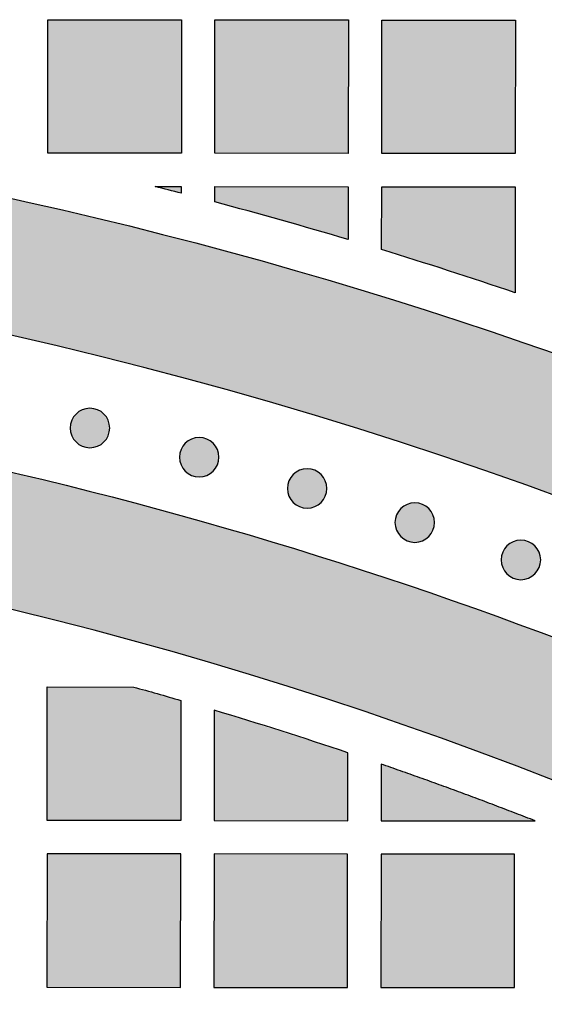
# Model space of a CAD drawing. Header units: millimetres. Extents: x -3873 to -97, y 912 to 4165.
# Tile 378 of 725: x -3239 to -3192, y 1788 to 1876. Entities that reach past the tile are written whole.
import ezdxf

# ---------------------------------------------------------------- set-up
doc = ezdxf.new("R2010")
doc.units = ezdxf.units.MM
doc.layers.add('pattern', color=7, linetype='Continuous', true_color=0x000000)

msp = doc.modelspace()

# ---------------------------------------------------------------- hatches: boundary and pattern name
at = {"layer": 'pattern'}
for points in [[(-3236.647, 1876.191), (-3224.648, 1876.18), (-3224.659, 1864.18), (-3236.659, 1864.191)], [(-3221.647, 1876.177), (-3209.647, 1876.165), (-3209.659, 1864.166), (-3221.659, 1864.177)], [(-3206.647, 1876.163), (-3194.648, 1876.151), (-3194.659, 1864.151), (-3206.659, 1864.163)], [(-3066.28, 1759.788), (-3072.296, 1764.91), (-3078.431, 1769.928), (-3084.682, 1774.836), (-3091.046, 1779.632), (-3097.52, 1784.311), (-3104.101, 1788.869), (-3110.785, 1793.304), (-3117.57, 1797.612), (-3124.451, 1801.789), (-3131.425, 1805.832), (-3138.488, 1809.738), (-3145.636, 1813.505), (-3152.864, 1817.13), (-3160.169, 1820.609), (-3167.545, 1823.942), (-3174.989, 1827.124), (-3182.496, 1830.156), (-3190.062, 1833.034), (-3197.681, 1835.758), (-3205.348, 1838.325), (-3213.06, 1840.734), (-3220.811, 1842.985), (-3228.596, 1845.077), (-3236.411, 1847.008), (-3244.25, 1848.779), (-3252.109, 1850.389), (-3259.982, 1851.838), (-3267.865, 1853.127), (-3275.754, 1854.255), (-3283.642, 1855.224), (-3291.526, 1856.033), (-3299.4, 1856.684), (-3297.436, 1857.612), (-3295.442, 1858.489), (-3293.421, 1859.315), (-3291.376, 1860.087), (-3289.307, 1860.805), (-3287.217, 1861.468), (-3285.109, 1862.075), (-3282.984, 1862.625), (-3280.845, 1863.117), (-3278.695, 1863.552), (-3276.535, 1863.929), (-3274.368, 1864.246), (-3272.197, 1864.506), (-3270.023, 1864.706), (-3267.85, 1864.848), (-3265.679, 1864.932), (-3253.616, 1862.888), (-3241.582, 1860.479), (-3229.592, 1857.705), (-3217.665, 1854.566), (-3205.815, 1851.064), (-3194.06, 1847.203), (-3182.416, 1842.986), (-3170.899, 1838.419), (-3159.524, 1833.508), (-3148.308, 1828.258), (-3137.264, 1822.679), (-3126.407, 1816.779), (-3115.752, 1810.568), (-3105.311, 1804.055), (-3095.096, 1797.251), (-3085.119, 1790.169), (-3083.575, 1788.55), (-3082.071, 1786.885), (-3080.611, 1785.176), (-3079.195, 1783.423), (-3077.826, 1781.63), (-3076.506, 1779.797), (-3075.236, 1777.927), (-3074.018, 1776.021), (-3072.853, 1774.083), (-3071.742, 1772.114), (-3070.687, 1770.117), (-3069.689, 1768.093), (-3068.749, 1766.046), (-3067.867, 1763.978), (-3067.044, 1761.891)], [(-3227.005, 1861.182), (-3224.662, 1861.18), (-3224.662, 1860.586)], [(-3209.666, 1856.42), (-3221.663, 1859.801), (-3221.662, 1861.177), (-3209.662, 1861.165)], [(-3194.671, 1851.64), (-3206.667, 1855.514), (-3206.661, 1861.163), (-3194.662, 1861.151)], [(-3108.085, 1762.359), (-3113.944, 1766.516), (-3119.899, 1770.572), (-3125.947, 1774.523), (-3132.084, 1778.366), (-3138.309, 1782.099), (-3144.618, 1785.718), (-3151.008, 1789.221), (-3157.475, 1792.605), (-3164.018, 1795.867), (-3170.631, 1799.006), (-3177.312, 1802.018), (-3184.057, 1804.903), (-3190.862, 1807.657), (-3197.723, 1810.279), (-3204.637, 1812.767), (-3211.6, 1815.12), (-3218.608, 1817.337), (-3225.656, 1819.416), (-3232.741, 1821.355), (-3239.858, 1823.155), (-3247.003, 1824.814), (-3254.173, 1826.332), (-3261.363, 1827.708), (-3268.568, 1828.943), (-3275.786, 1830.035), (-3283.01, 1830.986), (-3290.238, 1831.794), (-3297.466, 1832.462), (-3304.688, 1832.988), (-3311.902, 1833.375), (-3319.102, 1833.622), (-3326.286, 1833.731), (-3326.275, 1845.732), (-3317.88, 1845.595), (-3309.461, 1845.275), (-3301.021, 1844.769), (-3292.568, 1844.078), (-3284.107, 1843.199), (-3275.645, 1842.131), (-3267.187, 1840.875), (-3258.741, 1839.428), (-3250.312, 1837.792), (-3241.907, 1835.966), (-3233.533, 1833.952), (-3225.194, 1831.748), (-3216.899, 1829.358), (-3208.652, 1826.781), (-3200.462, 1824.02), (-3192.332, 1821.076), (-3184.271, 1817.951), (-3176.283, 1814.649), (-3168.374, 1811.171), (-3160.551, 1807.52), (-3152.819, 1803.7), (-3145.183, 1799.714), (-3137.648, 1795.565), (-3130.221, 1791.258), (-3122.904, 1786.797), (-3115.704, 1782.185), (-3108.625, 1777.428), (-3101.671, 1772.529), (-3094.846, 1767.494), (-3088.153, 1762.328), (-3081.597, 1757.035), (-3075.181, 1751.621), (-3077.324, 1751.931), (-3079.463, 1752.29), (-3081.597, 1752.698), (-3083.724, 1753.156), (-3085.842, 1753.664), (-3087.95, 1754.22), (-3090.045, 1754.824), (-3092.126, 1755.477), (-3094.192, 1756.178), (-3096.241, 1756.926), (-3098.271, 1757.72), (-3100.28, 1758.559), (-3102.268, 1759.444), (-3104.232, 1760.373), (-3106.171, 1761.345)], [(-3234.121, 1840.732), (-3234.093, 1840.759), (-3234.064, 1840.786), (-3234.034, 1840.813), (-3234.003, 1840.839), (-3233.972, 1840.865), (-3233.939, 1840.89), (-3233.906, 1840.915), (-3233.872, 1840.939), (-3233.837, 1840.962), (-3233.801, 1840.985), (-3233.765, 1841.007), (-3233.727, 1841.028), (-3233.689, 1841.048), (-3233.651, 1841.068), (-3233.611, 1841.087), (-3233.571, 1841.105), (-3233.53, 1841.122), (-3233.489, 1841.138), (-3233.447, 1841.153), (-3233.404, 1841.167), (-3233.361, 1841.18), (-3233.318, 1841.192), (-3233.274, 1841.203), (-3233.23, 1841.213), (-3233.185, 1841.221), (-3233.14, 1841.229), (-3233.095, 1841.235), (-3233.049, 1841.241), (-3233.004, 1841.245), (-3232.958, 1841.248), (-3232.912, 1841.25), (-3232.866, 1841.25), (-3232.82, 1841.249), (-3232.774, 1841.248), (-3232.729, 1841.245), (-3232.683, 1841.24), (-3232.637, 1841.235), (-3232.592, 1841.229), (-3232.547, 1841.221), (-3232.503, 1841.212), (-3232.458, 1841.202), (-3232.414, 1841.191), (-3232.371, 1841.179), (-3232.328, 1841.166), (-3232.286, 1841.152), (-3232.244, 1841.137), (-3232.202, 1841.121), (-3232.162, 1841.103), (-3232.122, 1841.085), (-3232.082, 1841.067), (-3232.043, 1841.047), (-3232.005, 1841.026), (-3231.968, 1841.005), (-3231.932, 1840.983), (-3231.896, 1840.96), (-3231.861, 1840.937), (-3231.827, 1840.913), (-3231.794, 1840.888), (-3231.761, 1840.863), (-3231.73, 1840.837), (-3231.699, 1840.811), (-3231.669, 1840.784), (-3231.64, 1840.757), (-3231.612, 1840.729), (-3231.585, 1840.701), (-3231.557, 1840.672), (-3231.531, 1840.642), (-3231.505, 1840.611), (-3231.479, 1840.58), (-3231.454, 1840.547), (-3231.429, 1840.514), (-3231.405, 1840.48), (-3231.382, 1840.445), (-3231.359, 1840.409), (-3231.337, 1840.373), (-3231.316, 1840.335), (-3231.295, 1840.297), (-3231.276, 1840.258), (-3231.257, 1840.219), (-3231.239, 1840.179), (-3231.222, 1840.138), (-3231.206, 1840.097), (-3231.191, 1840.055), (-3231.177, 1840.012), (-3231.164, 1839.969), (-3231.152, 1839.926), (-3231.141, 1839.882), (-3231.131, 1839.838), (-3231.122, 1839.793), (-3231.115, 1839.748), (-3231.108, 1839.703), (-3231.103, 1839.657), (-3231.099, 1839.612), (-3231.096, 1839.566), (-3231.094, 1839.52), (-3231.094, 1839.474), (-3231.094, 1839.428), (-3231.096, 1839.382), (-3231.099, 1839.337), (-3231.103, 1839.291), (-3231.109, 1839.245), (-3231.115, 1839.2), (-3231.123, 1839.155), (-3231.132, 1839.111), (-3231.141, 1839.066), (-3231.152, 1839.022), (-3231.165, 1838.979), (-3231.178, 1838.936), (-3231.192, 1838.893), (-3231.207, 1838.852), (-3231.223, 1838.81), (-3231.24, 1838.77), (-3231.258, 1838.729), (-3231.277, 1838.69), (-3231.297, 1838.651), (-3231.317, 1838.613), (-3231.339, 1838.576), (-3231.361, 1838.54), (-3231.383, 1838.504), (-3231.407, 1838.469), (-3231.431, 1838.435), (-3231.456, 1838.402), (-3231.481, 1838.369), (-3231.507, 1838.338), (-3231.533, 1838.307), (-3231.56, 1838.277), (-3231.587, 1838.248), (-3231.614, 1838.22), (-3231.643, 1838.192), (-3231.672, 1838.165), (-3231.702, 1838.139), (-3231.732, 1838.112), (-3231.764, 1838.087), (-3231.796, 1838.061), (-3231.83, 1838.037), (-3231.864, 1838.013), (-3231.899, 1837.989), (-3231.935, 1837.967), (-3231.971, 1837.945), (-3232.008, 1837.924), (-3232.046, 1837.903), (-3232.085, 1837.883), (-3232.125, 1837.865), (-3232.165, 1837.847), (-3232.205, 1837.83), (-3232.247, 1837.814), (-3232.289, 1837.799), (-3232.331, 1837.785), (-3232.374, 1837.772), (-3232.418, 1837.76), (-3232.462, 1837.749), (-3232.506, 1837.739), (-3232.551, 1837.73), (-3232.596, 1837.722), (-3232.641, 1837.716), (-3232.686, 1837.711), (-3232.732, 1837.707), (-3232.778, 1837.704), (-3232.824, 1837.702), (-3232.87, 1837.701), (-3232.915, 1837.702), (-3232.961, 1837.704), (-3233.007, 1837.707), (-3233.053, 1837.711), (-3233.098, 1837.717), (-3233.143, 1837.723), (-3233.188, 1837.731), (-3233.233, 1837.739), (-3233.277, 1837.749), (-3233.321, 1837.76), (-3233.365, 1837.772), (-3233.408, 1837.786), (-3233.45, 1837.8), (-3233.492, 1837.815), (-3233.533, 1837.831), (-3233.574, 1837.848), (-3233.614, 1837.866), (-3233.654, 1837.885), (-3233.692, 1837.905), (-3233.73, 1837.925), (-3233.768, 1837.947), (-3233.804, 1837.969), (-3233.84, 1837.991), (-3233.875, 1838.015), (-3233.909, 1838.039), (-3233.942, 1838.064), (-3233.974, 1838.089), (-3234.006, 1838.115), (-3234.037, 1838.141), (-3234.067, 1838.168), (-3234.096, 1838.195), (-3234.124, 1838.222), (-3234.151, 1838.251), (-3234.178, 1838.28), (-3234.205, 1838.31), (-3234.231, 1838.34), (-3234.257, 1838.372), (-3234.282, 1838.404), (-3234.307, 1838.438), (-3234.331, 1838.472), (-3234.354, 1838.507), (-3234.377, 1838.542), (-3234.399, 1838.579), (-3234.42, 1838.616), (-3234.441, 1838.654), (-3234.46, 1838.693), (-3234.479, 1838.733), (-3234.497, 1838.773), (-3234.514, 1838.813), (-3234.53, 1838.855), (-3234.545, 1838.897), (-3234.559, 1838.939), (-3234.572, 1838.982), (-3234.584, 1839.026), (-3234.595, 1839.07), (-3234.605, 1839.114), (-3234.614, 1839.159), (-3234.621, 1839.204), (-3234.628, 1839.249), (-3234.633, 1839.294), (-3234.637, 1839.34), (-3234.64, 1839.386), (-3234.642, 1839.432), (-3234.642, 1839.477), (-3234.642, 1839.523), (-3234.64, 1839.569), (-3234.637, 1839.615), (-3234.633, 1839.661), (-3234.627, 1839.706), (-3234.621, 1839.751), (-3234.613, 1839.796), (-3234.604, 1839.841), (-3234.594, 1839.885), (-3234.583, 1839.929), (-3234.571, 1839.973), (-3234.558, 1840.016), (-3234.544, 1840.058), (-3234.529, 1840.1), (-3234.513, 1840.141), (-3234.496, 1840.182), (-3234.478, 1840.222), (-3234.459, 1840.262), (-3234.439, 1840.3), (-3234.418, 1840.338), (-3234.397, 1840.375), (-3234.375, 1840.412), (-3234.352, 1840.448), (-3234.329, 1840.483), (-3234.305, 1840.517), (-3234.28, 1840.55), (-3234.255, 1840.582), (-3234.229, 1840.614), (-3234.203, 1840.645), (-3234.176, 1840.674), (-3234.149, 1840.703)], [(-3224.307, 1838.103), (-3224.279, 1838.131), (-3224.25, 1838.158), (-3224.22, 1838.184), (-3224.189, 1838.211), (-3224.158, 1838.236), (-3224.125, 1838.262), (-3224.092, 1838.286), (-3224.058, 1838.31), (-3224.023, 1838.334), (-3223.987, 1838.356), (-3223.951, 1838.378), (-3223.913, 1838.399), (-3223.875, 1838.42), (-3223.837, 1838.44), (-3223.797, 1838.458), (-3223.757, 1838.476), (-3223.716, 1838.493), (-3223.675, 1838.509), (-3223.633, 1838.524), (-3223.591, 1838.538), (-3223.548, 1838.551), (-3223.504, 1838.563), (-3223.46, 1838.574), (-3223.416, 1838.584), (-3223.371, 1838.593), (-3223.326, 1838.601), (-3223.281, 1838.607), (-3223.235, 1838.612), (-3223.19, 1838.616), (-3223.144, 1838.619), (-3223.098, 1838.621), (-3223.052, 1838.622), (-3223.006, 1838.621), (-3222.96, 1838.619), (-3222.915, 1838.616), (-3222.869, 1838.612), (-3222.824, 1838.607), (-3222.778, 1838.6), (-3222.733, 1838.592), (-3222.689, 1838.584), (-3222.644, 1838.574), (-3222.601, 1838.563), (-3222.557, 1838.551), (-3222.514, 1838.537), (-3222.472, 1838.523), (-3222.43, 1838.508), (-3222.388, 1838.492), (-3222.348, 1838.475), (-3222.308, 1838.457), (-3222.268, 1838.438), (-3222.229, 1838.418), (-3222.191, 1838.398), (-3222.154, 1838.377), (-3222.118, 1838.354), (-3222.082, 1838.332), (-3222.047, 1838.308), (-3222.013, 1838.284), (-3221.98, 1838.259), (-3221.947, 1838.234), (-3221.916, 1838.208), (-3221.885, 1838.182), (-3221.855, 1838.155), (-3221.826, 1838.128), (-3221.798, 1838.101), (-3221.771, 1838.072), (-3221.743, 1838.043), (-3221.717, 1838.014), (-3221.691, 1837.983), (-3221.665, 1837.951), (-3221.64, 1837.919), (-3221.615, 1837.885), (-3221.591, 1837.851), (-3221.568, 1837.816), (-3221.545, 1837.781), (-3221.523, 1837.744), (-3221.502, 1837.707), (-3221.481, 1837.669), (-3221.462, 1837.63), (-3221.443, 1837.59), (-3221.425, 1837.55), (-3221.408, 1837.51), (-3221.392, 1837.468), (-3221.377, 1837.426), (-3221.363, 1837.384), (-3221.35, 1837.341), (-3221.338, 1837.297), (-3221.327, 1837.253), (-3221.317, 1837.209), (-3221.308, 1837.164), (-3221.301, 1837.12), (-3221.294, 1837.074), (-3221.289, 1837.029), (-3221.285, 1836.983), (-3221.282, 1836.937), (-3221.28, 1836.891), (-3221.28, 1836.846), (-3221.28, 1836.8), (-3221.282, 1836.754), (-3221.285, 1836.708), (-3221.289, 1836.662), (-3221.295, 1836.617), (-3221.301, 1836.572), (-3221.309, 1836.527), (-3221.318, 1836.482), (-3221.328, 1836.438), (-3221.339, 1836.394), (-3221.351, 1836.35), (-3221.364, 1836.307), (-3221.378, 1836.265), (-3221.393, 1836.223), (-3221.409, 1836.182), (-3221.426, 1836.141), (-3221.444, 1836.101), (-3221.463, 1836.061), (-3221.483, 1836.023), (-3221.503, 1835.985), (-3221.525, 1835.948), (-3221.547, 1835.911), (-3221.569, 1835.875), (-3221.593, 1835.84), (-3221.617, 1835.806), (-3221.642, 1835.773), (-3221.667, 1835.741), (-3221.693, 1835.709), (-3221.719, 1835.678), (-3221.746, 1835.649), (-3221.773, 1835.62), (-3221.8, 1835.591), (-3221.829, 1835.564), (-3221.858, 1835.537), (-3221.888, 1835.51), (-3221.918, 1835.484), (-3221.95, 1835.458), (-3221.982, 1835.433), (-3222.016, 1835.408), (-3222.05, 1835.384), (-3222.085, 1835.361), (-3222.121, 1835.338), (-3222.157, 1835.316), (-3222.194, 1835.295), (-3222.232, 1835.275), (-3222.271, 1835.255), (-3222.311, 1835.236), (-3222.351, 1835.218), (-3222.392, 1835.201), (-3222.433, 1835.185), (-3222.475, 1835.17), (-3222.517, 1835.156), (-3222.56, 1835.143), (-3222.604, 1835.131), (-3222.648, 1835.12), (-3222.692, 1835.11), (-3222.737, 1835.102), (-3222.782, 1835.094), (-3222.827, 1835.088), (-3222.872, 1835.082), (-3222.918, 1835.078), (-3222.964, 1835.075), (-3223.01, 1835.073), (-3223.056, 1835.073), (-3223.102, 1835.074), (-3223.147, 1835.075), (-3223.193, 1835.078), (-3223.239, 1835.083), (-3223.284, 1835.088), (-3223.33, 1835.094), (-3223.375, 1835.102), (-3223.419, 1835.111), (-3223.463, 1835.121), (-3223.507, 1835.132), (-3223.551, 1835.144), (-3223.594, 1835.157), (-3223.636, 1835.171), (-3223.678, 1835.186), (-3223.719, 1835.202), (-3223.76, 1835.22), (-3223.8, 1835.238), (-3223.84, 1835.256), (-3223.878, 1835.276), (-3223.916, 1835.297), (-3223.954, 1835.318), (-3223.99, 1835.34), (-3224.026, 1835.363), (-3224.061, 1835.386), (-3224.095, 1835.41), (-3224.128, 1835.435), (-3224.16, 1835.46), (-3224.192, 1835.486), (-3224.223, 1835.512), (-3224.253, 1835.539), (-3224.282, 1835.566), (-3224.31, 1835.594), (-3224.337, 1835.622), (-3224.364, 1835.651), (-3224.391, 1835.681), (-3224.417, 1835.712), (-3224.443, 1835.743), (-3224.468, 1835.776), (-3224.493, 1835.809), (-3224.517, 1835.843), (-3224.54, 1835.878), (-3224.563, 1835.914), (-3224.585, 1835.95), (-3224.606, 1835.988), (-3224.627, 1836.026), (-3224.646, 1836.065), (-3224.665, 1836.104), (-3224.683, 1836.144), (-3224.7, 1836.185), (-3224.716, 1836.226), (-3224.731, 1836.268), (-3224.745, 1836.311), (-3224.758, 1836.354), (-3224.77, 1836.397), (-3224.781, 1836.441), (-3224.791, 1836.485), (-3224.8, 1836.53), (-3224.807, 1836.575), (-3224.814, 1836.62), (-3224.819, 1836.666), (-3224.823, 1836.711), (-3224.826, 1836.757), (-3224.828, 1836.803), (-3224.828, 1836.849), (-3224.828, 1836.895), (-3224.826, 1836.941), (-3224.823, 1836.987), (-3224.819, 1837.032), (-3224.813, 1837.078), (-3224.807, 1837.123), (-3224.799, 1837.168), (-3224.79, 1837.212), (-3224.78, 1837.257), (-3224.769, 1837.301), (-3224.757, 1837.344), (-3224.744, 1837.387), (-3224.73, 1837.43), (-3224.715, 1837.471), (-3224.699, 1837.513), (-3224.682, 1837.553), (-3224.664, 1837.594), (-3224.645, 1837.633), (-3224.625, 1837.672), (-3224.605, 1837.71), (-3224.583, 1837.747), (-3224.561, 1837.783), (-3224.538, 1837.819), (-3224.515, 1837.854), (-3224.491, 1837.888), (-3224.466, 1837.921), (-3224.441, 1837.954), (-3224.415, 1837.985), (-3224.389, 1838.016), (-3224.362, 1838.046), (-3224.335, 1838.075)], [(-3214.616, 1835.299), (-3214.587, 1835.326), (-3214.558, 1835.353), (-3214.529, 1835.38), (-3214.498, 1835.406), (-3214.466, 1835.432), (-3214.434, 1835.457), (-3214.4, 1835.482), (-3214.366, 1835.506), (-3214.331, 1835.529), (-3214.296, 1835.552), (-3214.259, 1835.574), (-3214.222, 1835.595), (-3214.184, 1835.616), (-3214.145, 1835.635), (-3214.106, 1835.654), (-3214.065, 1835.672), (-3214.025, 1835.689), (-3213.983, 1835.705), (-3213.941, 1835.72), (-3213.899, 1835.734), (-3213.856, 1835.747), (-3213.812, 1835.759), (-3213.768, 1835.77), (-3213.724, 1835.78), (-3213.68, 1835.789), (-3213.635, 1835.796), (-3213.589, 1835.803), (-3213.544, 1835.808), (-3213.498, 1835.812), (-3213.452, 1835.815), (-3213.406, 1835.817), (-3213.361, 1835.817), (-3213.315, 1835.817), (-3213.269, 1835.815), (-3213.223, 1835.812), (-3213.177, 1835.808), (-3213.132, 1835.802), (-3213.087, 1835.796), (-3213.042, 1835.788), (-3212.997, 1835.779), (-3212.953, 1835.769), (-3212.909, 1835.758), (-3212.865, 1835.746), (-3212.822, 1835.733), (-3212.78, 1835.719), (-3212.738, 1835.704), (-3212.697, 1835.688), (-3212.656, 1835.671), (-3212.616, 1835.653), (-3212.577, 1835.634), (-3212.538, 1835.614), (-3212.5, 1835.594), (-3212.463, 1835.572), (-3212.426, 1835.55), (-3212.39, 1835.527), (-3212.355, 1835.504), (-3212.321, 1835.48), (-3212.288, 1835.455), (-3212.256, 1835.43), (-3212.224, 1835.404), (-3212.193, 1835.378), (-3212.164, 1835.351), (-3212.135, 1835.324), (-3212.106, 1835.296), (-3212.079, 1835.268), (-3212.052, 1835.239), (-3212.025, 1835.209), (-3211.999, 1835.178), (-3211.973, 1835.147), (-3211.948, 1835.114), (-3211.923, 1835.081), (-3211.899, 1835.047), (-3211.876, 1835.012), (-3211.853, 1834.976), (-3211.831, 1834.94), (-3211.81, 1834.902), (-3211.79, 1834.864), (-3211.77, 1834.826), (-3211.751, 1834.786), (-3211.733, 1834.746), (-3211.716, 1834.705), (-3211.7, 1834.664), (-3211.685, 1834.622), (-3211.671, 1834.58), (-3211.658, 1834.537), (-3211.646, 1834.493), (-3211.635, 1834.449), (-3211.625, 1834.405), (-3211.617, 1834.36), (-3211.609, 1834.315), (-3211.603, 1834.27), (-3211.597, 1834.225), (-3211.593, 1834.179), (-3211.59, 1834.133), (-3211.589, 1834.087), (-3211.588, 1834.041), (-3211.589, 1833.995), (-3211.59, 1833.949), (-3211.593, 1833.904), (-3211.598, 1833.858), (-3211.603, 1833.813), (-3211.609, 1833.767), (-3211.617, 1833.722), (-3211.626, 1833.678), (-3211.636, 1833.633), (-3211.647, 1833.59), (-3211.659, 1833.546), (-3211.672, 1833.503), (-3211.686, 1833.461), (-3211.701, 1833.419), (-3211.718, 1833.377), (-3211.735, 1833.337), (-3211.753, 1833.297), (-3211.771, 1833.257), (-3211.791, 1833.219), (-3211.812, 1833.181), (-3211.833, 1833.143), (-3211.855, 1833.107), (-3211.878, 1833.071), (-3211.901, 1833.036), (-3211.925, 1833.002), (-3211.95, 1832.969), (-3211.975, 1832.936), (-3212.001, 1832.905), (-3212.027, 1832.874), (-3212.054, 1832.844), (-3212.081, 1832.815), (-3212.109, 1832.787), (-3212.137, 1832.76), (-3212.166, 1832.733), (-3212.196, 1832.706), (-3212.227, 1832.68), (-3212.258, 1832.654), (-3212.291, 1832.629), (-3212.324, 1832.604), (-3212.358, 1832.58), (-3212.393, 1832.557), (-3212.429, 1832.534), (-3212.465, 1832.512), (-3212.503, 1832.491), (-3212.541, 1832.47), (-3212.58, 1832.451), (-3212.619, 1832.432), (-3212.659, 1832.414), (-3212.7, 1832.397), (-3212.741, 1832.381), (-3212.783, 1832.366), (-3212.826, 1832.352), (-3212.869, 1832.339), (-3212.912, 1832.327), (-3212.956, 1832.316), (-3213, 1832.306), (-3213.045, 1832.297), (-3213.09, 1832.29), (-3213.135, 1832.283), (-3213.181, 1832.278), (-3213.226, 1832.274), (-3213.272, 1832.271), (-3213.318, 1832.269), (-3213.364, 1832.269), (-3213.41, 1832.269), (-3213.456, 1832.271), (-3213.502, 1832.274), (-3213.547, 1832.278), (-3213.593, 1832.284), (-3213.638, 1832.29), (-3213.683, 1832.298), (-3213.727, 1832.307), (-3213.772, 1832.317), (-3213.816, 1832.328), (-3213.859, 1832.34), (-3213.902, 1832.353), (-3213.945, 1832.367), (-3213.986, 1832.382), (-3214.028, 1832.398), (-3214.069, 1832.415), (-3214.109, 1832.433), (-3214.148, 1832.452), (-3214.187, 1832.472), (-3214.225, 1832.492), (-3214.262, 1832.514), (-3214.298, 1832.536), (-3214.334, 1832.559), (-3214.369, 1832.582), (-3214.403, 1832.606), (-3214.436, 1832.631), (-3214.469, 1832.656), (-3214.5, 1832.682), (-3214.531, 1832.708), (-3214.561, 1832.735), (-3214.59, 1832.762), (-3214.618, 1832.79), (-3214.646, 1832.818), (-3214.673, 1832.847), (-3214.699, 1832.877), (-3214.726, 1832.907), (-3214.751, 1832.939), (-3214.777, 1832.972), (-3214.801, 1833.005), (-3214.825, 1833.039), (-3214.849, 1833.074), (-3214.871, 1833.11), (-3214.893, 1833.146), (-3214.914, 1833.183), (-3214.935, 1833.221), (-3214.955, 1833.26), (-3214.973, 1833.3), (-3214.991, 1833.34), (-3215.008, 1833.381), (-3215.024, 1833.422), (-3215.039, 1833.464), (-3215.053, 1833.506), (-3215.067, 1833.549), (-3215.079, 1833.593), (-3215.089, 1833.637), (-3215.099, 1833.681), (-3215.108, 1833.726), (-3215.116, 1833.771), (-3215.122, 1833.816), (-3215.127, 1833.861), (-3215.131, 1833.907), (-3215.134, 1833.953), (-3215.136, 1833.999), (-3215.137, 1834.045), (-3215.136, 1834.091), (-3215.134, 1834.136), (-3215.131, 1834.182), (-3215.127, 1834.228), (-3215.122, 1834.273), (-3215.115, 1834.319), (-3215.107, 1834.364), (-3215.099, 1834.408), (-3215.089, 1834.452), (-3215.078, 1834.496), (-3215.066, 1834.54), (-3215.052, 1834.583), (-3215.038, 1834.625), (-3215.023, 1834.667), (-3215.007, 1834.709), (-3214.99, 1834.749), (-3214.972, 1834.789), (-3214.953, 1834.829), (-3214.933, 1834.867), (-3214.913, 1834.905), (-3214.892, 1834.943), (-3214.869, 1834.979), (-3214.847, 1835.015), (-3214.823, 1835.05), (-3214.799, 1835.084), (-3214.774, 1835.117), (-3214.749, 1835.149), (-3214.723, 1835.181), (-3214.697, 1835.212), (-3214.67, 1835.242), (-3214.643, 1835.271)], [(-3204.946, 1832.225), (-3204.918, 1832.252), (-3204.889, 1832.279), (-3204.859, 1832.306), (-3204.828, 1832.332), (-3204.796, 1832.358), (-3204.764, 1832.383), (-3204.731, 1832.408), (-3204.696, 1832.432), (-3204.662, 1832.455), (-3204.626, 1832.478), (-3204.589, 1832.5), (-3204.552, 1832.521), (-3204.514, 1832.541), (-3204.475, 1832.561), (-3204.436, 1832.58), (-3204.396, 1832.598), (-3204.355, 1832.615), (-3204.314, 1832.631), (-3204.272, 1832.646), (-3204.229, 1832.66), (-3204.186, 1832.673), (-3204.143, 1832.685), (-3204.099, 1832.696), (-3204.054, 1832.706), (-3204.01, 1832.714), (-3203.965, 1832.722), (-3203.92, 1832.728), (-3203.874, 1832.734), (-3203.828, 1832.738), (-3203.783, 1832.741), (-3203.737, 1832.742), (-3203.691, 1832.743), (-3203.645, 1832.742), (-3203.599, 1832.741), (-3203.553, 1832.738), (-3203.508, 1832.733), (-3203.462, 1832.728), (-3203.417, 1832.721), (-3203.372, 1832.714), (-3203.327, 1832.705), (-3203.283, 1832.695), (-3203.239, 1832.684), (-3203.196, 1832.672), (-3203.153, 1832.659), (-3203.11, 1832.645), (-3203.068, 1832.63), (-3203.027, 1832.613), (-3202.986, 1832.596), (-3202.946, 1832.578), (-3202.907, 1832.56), (-3202.868, 1832.54), (-3202.83, 1832.519), (-3202.793, 1832.498), (-3202.756, 1832.476), (-3202.721, 1832.453), (-3202.686, 1832.43), (-3202.652, 1832.406), (-3202.618, 1832.381), (-3202.586, 1832.356), (-3202.554, 1832.33), (-3202.524, 1832.304), (-3202.494, 1832.277), (-3202.465, 1832.25), (-3202.437, 1832.222), (-3202.409, 1832.194), (-3202.382, 1832.165), (-3202.355, 1832.135), (-3202.329, 1832.104), (-3202.303, 1832.073), (-3202.278, 1832.04), (-3202.254, 1832.007), (-3202.23, 1831.973), (-3202.206, 1831.938), (-3202.184, 1831.902), (-3202.162, 1831.865), (-3202.14, 1831.828), (-3202.12, 1831.79), (-3202.1, 1831.751), (-3202.081, 1831.712), (-3202.063, 1831.672), (-3202.046, 1831.631), (-3202.03, 1831.59), (-3202.015, 1831.548), (-3202.001, 1831.505), (-3201.988, 1831.462), (-3201.976, 1831.419), (-3201.965, 1831.375), (-3201.956, 1831.331), (-3201.947, 1831.286), (-3201.939, 1831.241), (-3201.933, 1831.196), (-3201.928, 1831.15), (-3201.923, 1831.105), (-3201.92, 1831.059), (-3201.919, 1831.013), (-3201.918, 1830.967), (-3201.919, 1830.921), (-3201.921, 1830.875), (-3201.924, 1830.829), (-3201.928, 1830.784), (-3201.933, 1830.738), (-3201.94, 1830.693), (-3201.947, 1830.648), (-3201.956, 1830.603), (-3201.966, 1830.559), (-3201.977, 1830.515), (-3201.989, 1830.472), (-3202.002, 1830.429), (-3202.016, 1830.386), (-3202.032, 1830.344), (-3202.048, 1830.303), (-3202.065, 1830.262), (-3202.083, 1830.222), (-3202.102, 1830.183), (-3202.121, 1830.144), (-3202.142, 1830.106), (-3202.163, 1830.069), (-3202.185, 1830.033), (-3202.208, 1829.997), (-3202.231, 1829.962), (-3202.256, 1829.928), (-3202.28, 1829.895), (-3202.306, 1829.862), (-3202.331, 1829.831), (-3202.358, 1829.8), (-3202.384, 1829.77), (-3202.412, 1829.741), (-3202.439, 1829.713), (-3202.467, 1829.685), (-3202.496, 1829.658), (-3202.526, 1829.632), (-3202.557, 1829.605), (-3202.589, 1829.58), (-3202.621, 1829.554), (-3202.654, 1829.53), (-3202.689, 1829.506), (-3202.723, 1829.482), (-3202.759, 1829.46), (-3202.796, 1829.438), (-3202.833, 1829.416), (-3202.871, 1829.396), (-3202.91, 1829.376), (-3202.949, 1829.358), (-3202.989, 1829.34), (-3203.03, 1829.323), (-3203.071, 1829.307), (-3203.113, 1829.292), (-3203.156, 1829.277), (-3203.199, 1829.264), (-3203.242, 1829.252), (-3203.286, 1829.242), (-3203.331, 1829.232), (-3203.375, 1829.223), (-3203.42, 1829.215), (-3203.465, 1829.209), (-3203.511, 1829.204), (-3203.557, 1829.2), (-3203.602, 1829.197), (-3203.648, 1829.195), (-3203.694, 1829.194), (-3203.74, 1829.195), (-3203.786, 1829.197), (-3203.832, 1829.2), (-3203.877, 1829.204), (-3203.923, 1829.209), (-3203.968, 1829.216), (-3204.013, 1829.224), (-3204.058, 1829.232), (-3204.102, 1829.242), (-3204.146, 1829.253), (-3204.189, 1829.265), (-3204.232, 1829.279), (-3204.275, 1829.293), (-3204.317, 1829.308), (-3204.358, 1829.324), (-3204.399, 1829.341), (-3204.439, 1829.359), (-3204.478, 1829.378), (-3204.517, 1829.398), (-3204.555, 1829.418), (-3204.592, 1829.439), (-3204.629, 1829.461), (-3204.664, 1829.484), (-3204.699, 1829.508), (-3204.733, 1829.532), (-3204.767, 1829.556), (-3204.799, 1829.582), (-3204.831, 1829.607), (-3204.861, 1829.634), (-3204.891, 1829.661), (-3204.92, 1829.688), (-3204.948, 1829.715), (-3204.976, 1829.743), (-3205.003, 1829.772), (-3205.03, 1829.802), (-3205.056, 1829.833), (-3205.082, 1829.865), (-3205.107, 1829.897), (-3205.131, 1829.931), (-3205.155, 1829.965), (-3205.179, 1830), (-3205.202, 1830.035), (-3205.223, 1830.072), (-3205.245, 1830.109), (-3205.265, 1830.147), (-3205.285, 1830.186), (-3205.304, 1830.225), (-3205.322, 1830.266), (-3205.339, 1830.306), (-3205.355, 1830.348), (-3205.37, 1830.39), (-3205.384, 1830.432), (-3205.397, 1830.475), (-3205.409, 1830.519), (-3205.42, 1830.562), (-3205.43, 1830.607), (-3205.438, 1830.651), (-3205.446, 1830.696), (-3205.452, 1830.742), (-3205.457, 1830.787), (-3205.462, 1830.833), (-3205.465, 1830.879), (-3205.466, 1830.924), (-3205.467, 1830.97), (-3205.466, 1831.016), (-3205.464, 1831.062), (-3205.461, 1831.108), (-3205.457, 1831.154), (-3205.452, 1831.199), (-3205.445, 1831.244), (-3205.438, 1831.289), (-3205.429, 1831.334), (-3205.419, 1831.378), (-3205.408, 1831.422), (-3205.396, 1831.466), (-3205.383, 1831.509), (-3205.369, 1831.551), (-3205.353, 1831.593), (-3205.337, 1831.634), (-3205.32, 1831.675), (-3205.302, 1831.715), (-3205.283, 1831.754), (-3205.264, 1831.793), (-3205.243, 1831.831), (-3205.222, 1831.868), (-3205.2, 1831.905), (-3205.177, 1831.941), (-3205.154, 1831.975), (-3205.129, 1832.01), (-3205.105, 1832.043), (-3205.079, 1832.075), (-3205.054, 1832.107), (-3205.027, 1832.138), (-3205.001, 1832.167), (-3204.973, 1832.196)], [(-3195.403, 1828.868), (-3195.375, 1828.895), (-3195.346, 1828.922), (-3195.316, 1828.949), (-3195.285, 1828.975), (-3195.254, 1829.001), (-3195.221, 1829.026), (-3195.188, 1829.051), (-3195.154, 1829.075), (-3195.119, 1829.098), (-3195.083, 1829.121), (-3195.047, 1829.143), (-3195.009, 1829.164), (-3194.971, 1829.185), (-3194.932, 1829.204), (-3194.893, 1829.223), (-3194.853, 1829.241), (-3194.812, 1829.258), (-3194.771, 1829.274), (-3194.729, 1829.289), (-3194.686, 1829.303), (-3194.643, 1829.316), (-3194.6, 1829.328), (-3194.556, 1829.339), (-3194.512, 1829.349), (-3194.467, 1829.358), (-3194.422, 1829.365), (-3194.377, 1829.372), (-3194.331, 1829.377), (-3194.286, 1829.381), (-3194.24, 1829.384), (-3194.194, 1829.386), (-3194.148, 1829.386), (-3194.102, 1829.386), (-3194.056, 1829.384), (-3194.01, 1829.381), (-3193.965, 1829.376), (-3193.919, 1829.371), (-3193.874, 1829.365), (-3193.829, 1829.357), (-3193.785, 1829.348), (-3193.74, 1829.338), (-3193.696, 1829.327), (-3193.653, 1829.315), (-3193.61, 1829.302), (-3193.567, 1829.288), (-3193.526, 1829.273), (-3193.484, 1829.257), (-3193.444, 1829.24), (-3193.403, 1829.222), (-3193.364, 1829.203), (-3193.325, 1829.183), (-3193.287, 1829.162), (-3193.25, 1829.141), (-3193.214, 1829.119), (-3193.178, 1829.096), (-3193.143, 1829.073), (-3193.109, 1829.049), (-3193.076, 1829.024), (-3193.043, 1828.999), (-3193.012, 1828.973), (-3192.981, 1828.947), (-3192.951, 1828.92), (-3192.922, 1828.893), (-3192.894, 1828.865), (-3192.866, 1828.837), (-3192.839, 1828.808), (-3192.813, 1828.778), (-3192.786, 1828.747), (-3192.761, 1828.716), (-3192.735, 1828.683), (-3192.711, 1828.65), (-3192.687, 1828.616), (-3192.663, 1828.581), (-3192.641, 1828.545), (-3192.619, 1828.509), (-3192.598, 1828.471), (-3192.577, 1828.433), (-3192.557, 1828.395), (-3192.539, 1828.355), (-3192.521, 1828.315), (-3192.504, 1828.274), (-3192.488, 1828.233), (-3192.473, 1828.191), (-3192.459, 1828.148), (-3192.446, 1828.105), (-3192.434, 1828.062), (-3192.423, 1828.018), (-3192.413, 1827.974), (-3192.404, 1827.929), (-3192.396, 1827.884), (-3192.39, 1827.839), (-3192.385, 1827.793), (-3192.381, 1827.748), (-3192.378, 1827.702), (-3192.376, 1827.656), (-3192.375, 1827.61), (-3192.376, 1827.564), (-3192.378, 1827.518), (-3192.381, 1827.473), (-3192.385, 1827.427), (-3192.39, 1827.381), (-3192.397, 1827.336), (-3192.405, 1827.291), (-3192.413, 1827.247), (-3192.423, 1827.202), (-3192.434, 1827.158), (-3192.446, 1827.115), (-3192.46, 1827.072), (-3192.474, 1827.03), (-3192.489, 1826.988), (-3192.505, 1826.946), (-3192.522, 1826.906), (-3192.54, 1826.866), (-3192.559, 1826.826), (-3192.579, 1826.787), (-3192.599, 1826.749), (-3192.62, 1826.712), (-3192.643, 1826.676), (-3192.665, 1826.64), (-3192.689, 1826.605), (-3192.713, 1826.571), (-3192.738, 1826.538), (-3192.763, 1826.505), (-3192.789, 1826.474), (-3192.815, 1826.443), (-3192.842, 1826.413), (-3192.869, 1826.384), (-3192.896, 1826.356), (-3192.925, 1826.329), (-3192.954, 1826.301), (-3192.983, 1826.275), (-3193.014, 1826.248), (-3193.046, 1826.223), (-3193.078, 1826.198), (-3193.112, 1826.173), (-3193.146, 1826.149), (-3193.181, 1826.126), (-3193.216, 1826.103), (-3193.253, 1826.081), (-3193.29, 1826.06), (-3193.328, 1826.039), (-3193.367, 1826.02), (-3193.406, 1826.001), (-3193.447, 1825.983), (-3193.487, 1825.966), (-3193.529, 1825.95), (-3193.571, 1825.935), (-3193.613, 1825.921), (-3193.656, 1825.908), (-3193.7, 1825.896), (-3193.744, 1825.885), (-3193.788, 1825.875), (-3193.833, 1825.866), (-3193.877, 1825.859), (-3193.923, 1825.852), (-3193.968, 1825.847), (-3194.014, 1825.843), (-3194.06, 1825.84), (-3194.106, 1825.838), (-3194.151, 1825.838), (-3194.197, 1825.838), (-3194.243, 1825.84), (-3194.289, 1825.843), (-3194.335, 1825.847), (-3194.38, 1825.853), (-3194.425, 1825.859), (-3194.47, 1825.867), (-3194.515, 1825.876), (-3194.559, 1825.885), (-3194.603, 1825.896), (-3194.647, 1825.909), (-3194.69, 1825.922), (-3194.732, 1825.936), (-3194.774, 1825.951), (-3194.815, 1825.967), (-3194.856, 1825.984), (-3194.896, 1826.002), (-3194.936, 1826.021), (-3194.974, 1826.041), (-3195.012, 1826.061), (-3195.049, 1826.083), (-3195.086, 1826.105), (-3195.122, 1826.127), (-3195.157, 1826.151), (-3195.191, 1826.175), (-3195.224, 1826.2), (-3195.256, 1826.225), (-3195.288, 1826.251), (-3195.319, 1826.277), (-3195.348, 1826.304), (-3195.377, 1826.331), (-3195.406, 1826.358), (-3195.433, 1826.387), (-3195.46, 1826.416), (-3195.487, 1826.446), (-3195.513, 1826.476), (-3195.539, 1826.508), (-3195.564, 1826.54), (-3195.589, 1826.574), (-3195.613, 1826.608), (-3195.636, 1826.643), (-3195.659, 1826.679), (-3195.681, 1826.715), (-3195.702, 1826.752), (-3195.722, 1826.79), (-3195.742, 1826.829), (-3195.761, 1826.869), (-3195.779, 1826.909), (-3195.796, 1826.949), (-3195.812, 1826.991), (-3195.827, 1827.033), (-3195.841, 1827.075), (-3195.854, 1827.118), (-3195.866, 1827.162), (-3195.877, 1827.206), (-3195.887, 1827.25), (-3195.895, 1827.295), (-3195.903, 1827.34), (-3195.909, 1827.385), (-3195.915, 1827.43), (-3195.919, 1827.476), (-3195.922, 1827.522), (-3195.924, 1827.568), (-3195.924, 1827.614), (-3195.923, 1827.659), (-3195.922, 1827.705), (-3195.919, 1827.751), (-3195.914, 1827.797), (-3195.909, 1827.842), (-3195.903, 1827.887), (-3195.895, 1827.932), (-3195.886, 1827.977), (-3195.876, 1828.021), (-3195.865, 1828.065), (-3195.853, 1828.109), (-3195.84, 1828.152), (-3195.826, 1828.194), (-3195.811, 1828.236), (-3195.795, 1828.277), (-3195.777, 1828.318), (-3195.759, 1828.358), (-3195.741, 1828.398), (-3195.721, 1828.436), (-3195.7, 1828.474), (-3195.679, 1828.512), (-3195.657, 1828.548), (-3195.634, 1828.584), (-3195.611, 1828.619), (-3195.587, 1828.653), (-3195.562, 1828.686), (-3195.537, 1828.718), (-3195.511, 1828.75), (-3195.485, 1828.781), (-3195.458, 1828.811), (-3195.431, 1828.84)], [(-3228.941, 1816.184), (-3224.706, 1814.981), (-3224.716, 1804.18), (-3236.716, 1804.191), (-3236.704, 1816.191)], [(-3209.71, 1810.278), (-3221.707, 1814.096), (-3221.716, 1804.177), (-3209.716, 1804.166)], [(-3206.711, 1809.253), (-3206.716, 1804.163), (-3192.874, 1804.15), (-3199.767, 1806.77)], [(-3224.719, 1801.18), (-3236.719, 1801.191), (-3236.73, 1789.192), (-3224.731, 1789.18)], [(-3209.719, 1801.165), (-3221.719, 1801.177), (-3221.73, 1789.177), (-3209.73, 1789.166)], [(-3194.719, 1801.151), (-3206.719, 1801.163), (-3206.73, 1789.163), (-3194.731, 1789.151)]]:
    msp.add_hatch(color=256, dxfattribs=at).paths.add_polyline_path(points, flags=0)

# ---------------------------------------------------------------- linework, layer by layer
msp.add_line((-3206.716, 1804.163), (-3192.874, 1804.15), dxfattribs=at)
for points in [[(-3236.647, 1876.191), (-3224.648, 1876.18), (-3224.659, 1864.18), (-3236.659, 1864.191)], [(-3221.647, 1876.177), (-3209.647, 1876.165), (-3209.659, 1864.166), (-3221.659, 1864.177)], [(-3206.647, 1876.163), (-3194.648, 1876.151), (-3194.659, 1864.151), (-3206.659, 1864.163)], [(-3224.719, 1801.18), (-3236.719, 1801.191), (-3236.73, 1789.192), (-3224.731, 1789.18)], [(-3209.719, 1801.165), (-3221.719, 1801.177), (-3221.73, 1789.177), (-3209.73, 1789.166)], [(-3194.719, 1801.151), (-3206.719, 1801.163), (-3206.73, 1789.163), (-3194.731, 1789.151)]]:
    msp.add_lwpolyline(points, close=True, dxfattribs=at)
for points in [[(-3227.005, 1861.182), (-3224.662, 1861.18), (-3224.662, 1860.586)], [(-3221.663, 1859.801), (-3221.662, 1861.177), (-3209.662, 1861.165), (-3209.666, 1856.42)], [(-3206.667, 1855.514), (-3206.661, 1861.163), (-3194.662, 1861.151), (-3194.671, 1851.64)], [(-3224.706, 1814.981), (-3224.716, 1804.18), (-3236.716, 1804.191), (-3236.704, 1816.191), (-3228.941, 1816.184)], [(-3221.707, 1814.096), (-3221.716, 1804.177), (-3209.716, 1804.166), (-3209.71, 1810.278)]]:
    msp.add_lwpolyline(points, dxfattribs=at)
at = {"layer": 'pattern', "extrusion": (0, 0, -1)}
for centre in [(3232.868, 1839.476), (3223.054, 1836.847), (3213.362, 1834.043), (3203.693, 1830.969), (3194.15, 1827.612)]:
    msp.add_circle(centre, 1.774, dxfattribs=at)
for radius, start, end in [(411.7, 98.763, 126.22215), (387.7, 90.31409, 130.77821), (371.7, 105.5202, 106.1989)]:
    msp.add_arc((3328.4, 1458.038), radius, start, end, dxfattribs=at)
at = {"layer": 'pattern'}
for radius, start, end in [(415.7, 75.54915, 75.88234), (415.7, 73.40384, 75.12182), (399.7, 49.02028, 85.83933), (415.7, 71.23446, 72.97198), (375.7, 54.09707, 89.67762), (371.7, 71.37842, 73.31904)]:
    msp.add_arc((-3328.4, 1458.038), radius, start, end, dxfattribs=at)
msp.add_open_spline([(-3206.711, 1809.253), (-3206.713, 1806.709), (-3206.716, 1804.163)], degree=2, dxfattribs=at)
msp.add_rational_spline([(-3192.874, 1804.15), (-3199.742, 1806.839), (-3206.711, 1809.253)], [1, 0.999803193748, 1], degree=2, dxfattribs=at)

doc.saveas('drawing.dxf')
